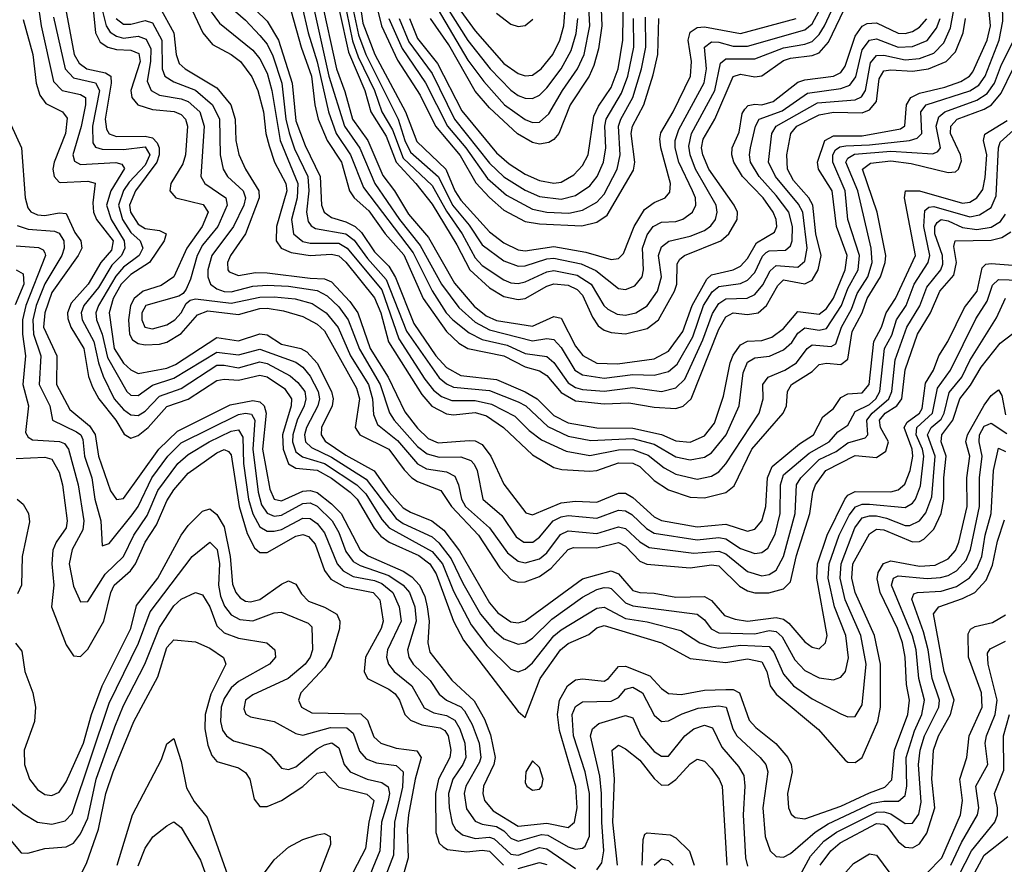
# Model space of a CAD drawing. Header units: inches. Extents: x 501365 to 657855, y 482276 to 547543.
# Tile 347 of 656: x 605900 to 608646, y 501812 to 504167. Entities that reach past the tile are written whole.
import ezdxf

# ---------------------------------------------------------------- set-up
doc = ezdxf.new("R2010")
doc.units = ezdxf.units.IN
doc.header["$MEASUREMENT"] = 0
doc.layers.add('A6500', color=7, linetype='Continuous')

msp = doc.modelspace()

# ---------------------------------------------------------------- linework, layer by layer
at = {"layer": 'A6500', "color": 5}
for points, elevation in [([(606829.5, 504350), (606857.5, 504157.5), (606890.6, 504070), (606976.5, 503910), (607007.5, 503827.5), (607088.8, 503750), (607114, 503690), (607130, 503664.1), (607210, 503575.2), (607250, 503544.6), (607290, 503525.6), (607310, 503523), (607390, 503534.2), (607478.9, 503518.9), (607550, 503498.4), (607570, 503501), (607584.5, 503515.5), (607613.8, 503590), (607642.4, 503637.6), (607670, 503657), (607700.6, 503670), (607713.6, 503686.4), (607715.2, 503710), (607687.9, 503810), (607685.5, 503834.5), (607688.5, 503851.5), (607722.7, 503910), (607771.4, 504010), (607773.9, 504050), (607764.7, 504110), (607770, 504132.4), (607790, 504145), (607810, 504147), (607910, 504128.3), (608065.5, 504170)], 2980), ([(606811.9, 504190), (606828, 504108), (606843.6, 504063.6), (606889.8, 503970), (606910.2, 503910), (606940.2, 503860.2), (606970, 503780.9), (607050, 503704.8), (607090, 503633.5), (607134.5, 503570), (607170, 503503), (607190, 503482.1), (607250, 503441.3), (607270, 503433.2), (607290, 503431.2), (607310, 503436), (607370, 503463.8), (607390, 503467.5), (607454.8, 503454.8), (607493.9, 503430), (607529.7, 503369.7), (607540, 503360), (607566, 503346), (607590, 503343.5), (607618.3, 503350), (607650, 503369.3), (607678.9, 503410), (607690.2, 503450), (607682.1, 503510), (607690, 503533.9), (607710.4, 503549.6), (607770, 503563.7), (607810, 503579.5), (607827.8, 503592.2), (607840.4, 503610), (607845.7, 503630), (607842.7, 503650), (607785.4, 503750), (607770, 503790), (607765.9, 503814.1), (607773.4, 503850), (607838.7, 503970), (607854.5, 504045.5), (607870, 504057.7), (607950, 504058), (608030, 504088.6), (608090, 504098.4), (608110, 504106.6), (608130, 504125.9), (608144.5, 504150), (608215.9, 504304.1)], 2940), ([(606095.2, 504290), (606111, 504130), (606124.6, 504104.6), (606146.2, 504090), (606170, 504083.9), (606210, 504082.1), (606232.3, 504072.3), (606235.9, 504050), (606210, 503970), (606213, 503950), (606229.2, 503930), (606270, 503916.3), (606331, 503911), (606350, 503902.9), (606362.3, 503890), (606367.6, 503870), (606362.5, 503790), (606355, 503765.1), (606321.6, 503710), (606319, 503690), (606335.6, 503670), (606411.9, 503651.9), (606425.9, 503630), (606409.2, 503590), (606366.6, 503530), (606330, 503450), (606294.4, 503425.6), (606244.1, 503410), (606218.9, 503390), (606208.8, 503370), (606203.3, 503330), (606206.1, 503290), (606214.5, 503274.5), (606230, 503264.1), (606250, 503260.6), (606290, 503261.9), (606310, 503267.7), (606350, 503292), (606395.7, 503344.3), (606424.7, 503355.3), (606510, 503345.2), (606570, 503361.7), (606590, 503362.9), (606635.4, 503355.4), (606690, 503339.6), (606730, 503318.5), (606750, 503299.6), (606839.7, 503139.7), (606848.1, 503110), (606835.3, 503030), (606848.7, 503010), (606929.4, 502969.4), (606972, 502912), (606993.8, 502890), (607010, 502879.3), (607074.2, 502854.2), (607104.7, 502810), (607179.3, 502730), (607238.9, 502638.9), (607270, 502606.5), (607290, 502599.2), (607310, 502599.5), (607350, 502614.2), (607382.6, 502637.4), (607430, 502689.8), (607444.4, 502695.6), (607510, 502694.3), (607570, 502709.6), (607590, 502699.6), (607630, 502657), (607648.9, 502648.9), (607770, 502638.3), (607830, 502647.4), (607850, 502644.2), (607908, 502588), (607930, 502575), (607950, 502569.2), (607989.4, 502569.4), (608030, 502580.6), (608050, 502599.8), (608066.7, 502673.3), (608104.2, 502790), (608112.3, 502850), (608119.9, 502870), (608148.8, 502910), (608230, 502952.3), (608290, 502946.7), (608316, 502964), (608322.8, 502990), (608300.8, 503030), (608297.9, 503050), (608314.3, 503070), (608346.7, 503090), (608360, 503110), (608370, 503190.9), (608403.8, 503290), (608440.6, 503350), (608466.5, 503410), (608505.5, 503454.5), (608513.3, 503490), (608505.7, 503534.3), (608509.1, 503550), (608610, 503552.1), (608639.8, 503560.2), (608664.4, 503575.6)], 2620), ([(607518.4, 504290), (607523.3, 504150), (607514.4, 504085.6), (607501.1, 504038.9), (607488.2, 504010), (607435.6, 503930), (607403.5, 503850), (607390, 503833.3), (607375.7, 503824.3), (607350, 503819.5), (607330, 503824.4), (607288.3, 503848.3), (607210, 503921.2), (607170, 503968.1), (607097.2, 504097.2), (607046, 504170)], 3120), ([(607054.7, 504214.7), (607150, 504054.6), (607194.6, 503994.6), (607252.2, 503930), (607310, 503888.4), (607330, 503880.4), (607350, 503881.1), (607375.9, 503904.1), (607414.3, 503970), (607456, 504030), (607474.8, 504070), (607490, 504150), (607482.9, 504290)], 3140), ([(606987, 504170), (607010, 504114.7), (607065.1, 504045.1), (607132.9, 503912.9), (607230, 503795.6), (607264.9, 503764.9), (607310, 503736.6), (607350, 503718.5), (607390, 503710.8), (607410, 503714), (607445.3, 503734.7), (607470, 503760.3), (607485.7, 503790), (607501.8, 503898.2), (607514.4, 503925.6), (607550, 503978.1), (607569.6, 504030.4), (607581.9, 504110), (607583.9, 504250)], 3080), ([(605950, 504220.1), (605959.6, 504150), (605994.3, 503994.3), (606018.7, 503970), (606070, 503958.4), (606083.5, 503950), (606084, 503930), (606071, 503869), (606048.3, 503790), (606052.5, 503772.5), (606070, 503763.6), (606168.5, 503768.5), (606184.5, 503764.5), (606192.1, 503752.1), (606154, 503690), (606142, 503650), (606154.8, 503610), (606191.6, 503550), (606193.5, 503530), (606184.1, 503510), (606157.2, 503482.8), (606119.5, 503420.5), (606079.3, 503370), (606071.7, 503350), (606074.3, 503330), (606106.5, 503270), (606119.5, 503210), (606132.8, 503172.8), (606163.7, 503110), (606190, 503079.8), (606210, 503065.7), (606230, 503063.1), (606250, 503075.4), (606290, 503117.2), (606350, 503139.2), (606450, 503203.6), (606470, 503204.2), (606510, 503196.1), (606570, 503213.3), (606590, 503208.6), (606654.5, 503174.5), (606675.9, 503155.9), (606694.9, 503130), (606698.5, 503110), (606693, 503090), (606673.5, 503050), (606661.4, 503010), (606660.7, 502990), (606670, 502962.3), (606688.4, 502948.4), (606750, 502929.7), (606840.6, 502870), (606865.4, 502845.4), (606910, 502773.6), (606930.1, 502750.1), (607050, 502684.6), (607079, 502650), (607110, 502573.6), (607159.6, 502479.6), (607202.6, 502422.6), (607270, 502356.5), (607290, 502349.2), (607310, 502356.2), (607330, 502374), (607390, 502448.9), (607410, 502466.3), (607510, 502526), (607530, 502528.8), (607590, 502497.8), (607650, 502488.1), (607744.4, 502464.4), (607797, 502430), (607830, 502418.5), (607850, 502414.4), (607910, 502422.7), (607990, 502419.6), (608003.5, 502403.5), (608030, 502342.7), (608058.2, 502310), (608110, 502273.2), (608190, 502231.7), (608210, 502223), (608230, 502224.4), (608250, 502257), (608261.4, 502370), (608246.2, 502450), (608202, 502550), (608188.2, 502610), (608191.1, 502650), (608229.1, 502750), (608250, 502777.9), (608270, 502783.9), (608290, 502783.3), (608317.4, 502777.4), (608370, 502756.8), (608382.9, 502757.1), (608410, 502769.4), (608427.7, 502792.3), (608443.7, 502836.3), (608453.1, 502950), (608431.7, 503010), (608442.6, 503030), (608470, 503053.1), (608478.8, 503070), (608492.5, 503127.5), (608527.8, 503170), (608550, 503217.1), (608624.3, 503335.7), (608650, 503391)], 2540), ([(606022.2, 504230), (606052.3, 504070), (606065.9, 504045.9), (606087.6, 504030), (606139, 504019), (606154.4, 504010), (606155.1, 503990), (606138.1, 503890), (606141.8, 503861.8), (606149.2, 503849.2), (606170, 503841.6), (606250, 503842.1), (606270, 503837.2), (606283.8, 503823.8), (606289, 503810), (606288.8, 503790), (606282.2, 503770), (606223.4, 503690), (606206.5, 503650), (606208.7, 503630), (606230, 503596.8), (606250, 503584.4), (606290, 503579.3), (606308.2, 503570), (606302.7, 503550), (606262.5, 503490), (606210, 503456.6), (606182.9, 503430), (606161, 503390), (606150, 503350), (606163.3, 503250), (606190, 503209.3), (606210, 503190.6), (606230, 503180.4), (606310, 503195.4), (606334.2, 503205.8), (606450, 503280.7), (606510, 503271.6), (606570, 503291.3), (606590, 503288.6), (606630, 503262.8), (606683.9, 503250), (606700.9, 503240.9), (606730, 503209.4), (606769.7, 503130), (606774.7, 503110), (606771.4, 503090), (606741.6, 503030), (606740.8, 503010), (606752.3, 502992.3), (606810, 502953.3), (606888.8, 502908.8), (606930.4, 502850), (606970, 502806.2), (606990, 502793.7), (607049.7, 502769.7), (607083.4, 502743.4), (607126.4, 502686.4), (607210, 502541), (607233.4, 502513.4), (607270, 502488.6), (607290, 502485.8), (607310, 502490.9), (607470, 502607.7), (607550, 502630.5), (607570, 502622.3), (607610, 502576), (607629.6, 502569.6), (607670, 502568.4), (607730, 502556.9), (607810, 502558.9), (607830, 502548), (607865.5, 502505.5), (607895.7, 502495.7), (607930.4, 502490.4), (608010, 502500.5), (608030, 502495.9), (608044.8, 502484.8), (608090, 502432.7), (608110, 502417.6), (608130, 502412.7), (608147.9, 502430), (608152.1, 502450), (608123, 502610), (608125, 502650), (608152.6, 502730), (608201.7, 502830), (608210, 502841.5), (608230, 502851.9), (608330, 502850.6), (608350, 502856.3), (608368.4, 502871.6), (608383.9, 502910), (608390.9, 502950), (608389.4, 502970), (608366.5, 503030), (608375.2, 503044.8), (608409.6, 503070), (608417, 503083), (608426.5, 503153.5), (608448.8, 503190), (608464, 503230), (608489.2, 503270), (608535, 503365), (608570.8, 503410), (608584.9, 503475.1), (608594.7, 503485.3), (608610, 503486.9), (608670, 503482.2)], 2580), ([(606366.3, 504226.3), (606410.4, 504130), (606437.9, 504097.9), (606490, 504070.1), (606516.2, 504050), (606547.5, 504007.5), (606564.6, 503970), (606580.2, 503910), (606586.4, 503850), (606595.4, 503815.4), (606610.6, 503770), (606642.1, 503710), (606645.5, 503690), (606616.6, 503590), (606615.3, 503550), (606629, 503530), (606657.5, 503517.5), (606710, 503509.1), (606770, 503513.5), (606790, 503508.2), (606810, 503490.9), (606890, 503391.7), (606907.7, 503350), (606928.9, 503268.9), (607021.8, 503121.8), (607049.5, 503089.5), (607090, 503067.7), (607110, 503065.1), (607170, 503071.6), (607202.3, 503062.3), (607249.6, 503029.6), (607330, 502953.6), (607390, 502918.5), (607412.5, 502912.5), (607490, 502908.5), (607510, 502910.3), (607570, 502931.4), (607610, 502931), (607630, 502921.4), (607670, 502882.4), (607710, 502856.1), (607770, 502835.5), (607810, 502834.1), (607870, 502848.9), (607892.5, 502867.5), (607942.2, 502970), (608029.6, 503070), (608038.3, 503090), (608041.6, 503130), (608053.1, 503150), (608110, 503186.2), (608130, 503205.4), (608150, 503209.6), (608190, 503206), (608210, 503220.8), (608222.2, 503297.8), (608250, 503349.3), (608264, 503390), (608300.8, 503450), (608314.2, 503490), (608315.9, 503510), (608291.2, 503630), (608251.1, 503750), (608273.1, 503766.9), (608330, 503773.2), (608386.1, 503766.1), (608490, 503741), (608510, 503743), (608518.5, 503750), (608526.7, 503773.3), (608524.4, 503790), (608496.2, 503850), (608497.1, 503870), (608515.2, 503890), (608590, 503917.4), (608610.7, 503929.3), (608637.7, 503962.3), (608670, 504029.2)], 2720), ([(606474.1, 504214.1), (606530, 504165.3), (606570, 504123.2), (606590, 504098.9), (606605.8, 504065.8), (606631.2, 503990), (606642.1, 503890), (606651.4, 503851.4), (606666.9, 503806.9), (606703.5, 503730), (606706.9, 503690), (606700, 503630), (606704.6, 503604.6), (606712.7, 503592.7), (606725.2, 503585.2), (606810, 503570.2), (606832.6, 503552.6), (606870, 503500.9), (606922.6, 503442.6), (606978.6, 503298.6), (607070, 503168.1), (607090, 503151.8), (607110, 503142.7), (607210, 503133.3), (607290, 503101.2), (607311.6, 503090), (607372.9, 503032.9), (607430, 503006.2), (607493.4, 502993.4), (607610, 502999.7), (607670, 502983.4), (607730, 502947.8), (607770, 502939.9), (607810, 502947.7), (607830, 502959.6), (607870.2, 503010), (607906.7, 503090), (607917.7, 503182.3), (607930, 503212), (607950, 503224.4), (607991, 503229), (608030, 503246.1), (608053.3, 503266.7), (608070, 503292.9), (608090, 503307.8), (608130, 503301.6), (608150, 503305.8), (608192.6, 503370), (608210, 503417.1), (608238.6, 503470), (608242.2, 503510), (608210, 503610), (608202.6, 503690), (608167.7, 503770), (608168.2, 503790), (608175.6, 503804.4), (608187.2, 503812.8), (608204.3, 503815.7), (608270, 503818.1), (608381.7, 503830), (608403.6, 503836.4), (608416.3, 503850), (608413.6, 503910), (608427.9, 503930), (608550, 503968.5), (608575.2, 503984.8), (608592.5, 504010), (608631.9, 504110), (608642.5, 504162.5), (608640.9, 504210)], 2760), ([(606522.2, 504230), (606590, 504162.7), (606621.5, 504110), (606660.3, 503990), (606670, 503885), (606696.2, 503816.2), (606737.7, 503730), (606741.6, 503650), (606748.9, 503630), (606770, 503615.3), (606810, 503603.4), (606836.1, 503590), (606853.3, 503573.3), (606890, 503520.2), (606930, 503479.4), (606948, 503448), (606999.6, 503319.6), (607060.7, 503230), (607090, 503196.9), (607130, 503174.8), (607230, 503163.7), (607310, 503129.9), (607342.9, 503110), (607390, 503063.6), (607430, 503043.1), (607510, 503028.8), (607610, 503027.7), (607690.3, 503010.3), (607730, 502993), (607770, 502989.1), (607810, 503006.7), (607837.6, 503042.4), (607862.7, 503117.3), (607882, 503210), (607890, 503231.3), (607910, 503260.9), (607929.6, 503270.4), (607970, 503272.2), (607997.9, 503282.1), (608030, 503306.4), (608070, 503353.2), (608130, 503346.1), (608150, 503361.9), (608170, 503390.9), (608202, 503470), (608207.5, 503510), (608178.4, 503590), (608165.7, 503690), (608128.4, 503750), (608125.1, 503770), (608145.6, 503830), (608170, 503843.4), (608250, 503843.2), (608357, 503863), (608368.8, 503871.1), (608373.4, 503930), (608385.3, 503950), (608410, 503961.8), (608480.8, 503979.2), (608524.9, 503995.1), (608549.3, 504010), (608558.3, 504021.7), (608598.2, 504110), (608607.7, 504150), (608604, 504190)], 2780), ([(606739.9, 504230), (606783.4, 504030), (606807.2, 503967.2), (606828.1, 503890), (606871, 503830), (606912.8, 503732.8), (606945.4, 503690), (606984.9, 503624.9), (607040, 503560), (607112.5, 503432.5), (607167.9, 503367.9), (607201.5, 503341.5), (607230, 503328), (607330, 503312.1), (607390, 503339.5), (607410, 503334.4), (607450, 503256.9), (607470.4, 503230.4), (607510, 503209.8), (607567.6, 503207.6), (607670, 503221.4), (607710, 503242.5), (607750, 503297.3), (607775.6, 503370), (607816.1, 503443.9), (607830, 503455.2), (607890, 503470), (607910, 503479.8), (607930, 503501.3), (607955.1, 503544.9), (608005.1, 503574.9), (608011.4, 503590), (608010.2, 503610), (608001.9, 503630), (607973.9, 503670), (607916.3, 503730), (607891.8, 503770), (607886, 503790), (607887.2, 503810), (607906.5, 503853.5), (607915, 503905), (607922.1, 503917.9), (607932.3, 503927.7), (607950, 503931.7), (607970, 503929.7), (608001.4, 503938.5), (608070, 503993.1), (608090, 503999.5), (608170, 504009.3), (608190, 504019.6), (608202.4, 504037.6), (608230, 504120.6), (608250, 504148.9), (608263.6, 504156.4), (608290, 504158), (608350, 504129.8), (608370, 504128.8), (608390, 504134), (608410, 504145.7), (608430, 504169.1)], 2880), ([(606792.2, 504190), (606816.8, 504076.8), (606863, 503970), (606879.8, 503910), (606922, 503842), (606949.9, 503769.9), (607005.1, 503710), (607050, 503652.7), (607119.3, 503539.3), (607155.6, 503470), (607210, 503419.8), (607250, 503395.3), (607290, 503387.3), (607310, 503390), (607370, 503424), (607389.7, 503430.3), (607430, 503427.2), (607454.7, 503414.7), (607470, 503399.3), (607497.4, 503337.4), (607513.4, 503313.4), (607530, 503301.6), (607550, 503294.9), (607590, 503291.5), (607650, 503306.3), (607681.9, 503330), (607726.7, 503410), (607733.1, 503430), (607734.1, 503485.9), (607740.9, 503499.1), (607753.9, 503510), (607856, 503550), (607877.8, 503570), (607901.4, 503610), (607902, 503630), (607893.2, 503650), (607822.3, 503750), (607805.1, 503790), (607802, 503810), (607806.3, 503833.7), (607838.6, 503890), (607890, 504008.2), (607910, 504015), (607950, 504008.1), (607970, 504010.4), (608030, 504053.3), (608050, 504060), (608110, 504066.8), (608130, 504074.9), (608155.5, 504104.4), (608210, 504216.9)], 2920), ([(606889.5, 504230), (606908.7, 504150), (606954, 504054), (607017, 503957), (607059.6, 503870), (607128.1, 503788.1), (607171.9, 503711.9), (607210, 503670.8), (607250, 503636.4), (607310, 503604.8), (607350, 503597.5), (607468, 503592), (607510, 503602.1), (607538.4, 503621.6), (607612.1, 503747.9), (607615.9, 503770), (607605.5, 503850), (607608.8, 503870), (607641, 503930), (607667.2, 504012.8), (607679.6, 504070), (607683, 504170)], 3020), ([(606131, 504191), (606141.2, 504150), (606152.6, 504132.6), (606170, 504121), (606190, 504115.6), (606230, 504121), (606253, 504113), (606266, 504086), (606265.3, 504050), (606255.5, 503995.5), (606267.1, 503970), (606290, 503956.5), (606350, 503946.8), (606370, 503938.7), (606402.1, 503910), (606414.7, 503870), (606405.5, 503730), (606416.4, 503710), (606475.4, 503670), (606478.9, 503650), (606452.2, 503590), (606410, 503537.9), (606394.7, 503510), (606376.6, 503443.4), (606364.5, 503415.5), (606356.2, 503403.7), (606343.7, 503396.3), (606251.8, 503370), (606241, 503350), (606240.5, 503330), (606248.9, 503310), (606270, 503305.5), (606310, 503315.8), (606333.1, 503330), (606350.7, 503350), (606364.2, 503375.8), (606375.1, 503384.9), (606390.8, 503389.2), (606490, 503376.2), (606570, 503393.8), (606610, 503394.7), (606668.4, 503388.4), (606715.4, 503375.4), (606754.8, 503350), (606788.5, 503308.5), (606822.3, 503230), (606873.1, 503150), (606884, 503110), (606886.5, 503066.5), (606898, 503038), (606953.8, 502993.8), (607010, 502928.3), (607034.4, 502914.4), (607090, 502906.2), (607113.9, 502893.9), (607124.1, 502870), (607132.2, 502830), (607143.3, 502810), (607210.5, 502750.5), (607261, 502681), (607290, 502657.2), (607310, 502652.7), (607350, 502663.5), (607370, 502680.4), (607408.5, 502731.5), (607430, 502741.6), (607510, 502734.8), (607570, 502752.8), (607590, 502748), (607630, 502711.1), (607655.4, 502695.4), (607780, 502680), (607850, 502685.2), (607870, 502677.6), (607930, 502628.2), (607970, 502616.8), (607990, 502620.2), (608010, 502632.2), (608030, 502670), (608062.5, 502790), (608066.8, 502870), (608078.8, 502890), (608130, 502940.6), (608176.9, 502963.1), (608210, 502987.4), (608258.6, 503001.4), (608266, 503010), (608262.9, 503050), (608277.8, 503070), (608324.1, 503110), (608332.2, 503130), (608341.5, 503218.5), (608374, 503310), (608411, 503369), (608430, 503421.2), (608469.2, 503470), (608474.7, 503485.3), (608474.3, 503510), (608452.6, 503570), (608452.2, 503590), (608458.9, 503601.1), (608470, 503610.2), (608490, 503606), (608530, 503587.8), (608570, 503582), (608610, 503589), (608635.4, 503604.6), (608650, 503625.1)], 2640), ([(606290, 504203), (606329.8, 504130), (606336.3, 504070), (606345.1, 504045.1), (606361.8, 504030), (606450, 503976.6), (606488.8, 503930), (606501.2, 503890), (606502.7, 503830), (606511, 503791), (606529.5, 503750), (606567, 503690), (606568.3, 503670), (606529.9, 503570.1), (606488.3, 503510), (606479.6, 503490), (606480.1, 503470), (606484.2, 503464.2), (606510, 503453.6), (606558.1, 503461.9), (606590, 503461.6), (606710, 503446), (606750, 503444.8), (606770, 503435.7), (606821.2, 503381.2), (606843, 503350), (606877.9, 503250), (606927.5, 503170), (606974.1, 503074.1), (607010, 503028), (607039.5, 502999.5), (607067.6, 502987.6), (607153.6, 502993.6), (607170, 502992.5), (607190, 502982.8), (607214.4, 502950), (607250, 502872.2), (607311.7, 502791.7), (607330, 502786.2), (607410, 502820.4), (607450, 502824.5), (607510, 502821.8), (607570, 502846.9), (607590, 502846.7), (607610, 502835), (607670, 502781), (607690, 502771.1), (607790, 502753), (607870, 502760.3), (607930, 502741.3), (607950, 502746.7), (607970, 502770.1), (607980.8, 502810), (607985.3, 502890), (607998.8, 502921.2), (608075.2, 502984.8), (608113.6, 503010), (608139.8, 503060.2), (608170, 503082.7), (608190, 503113.2), (608210, 503123.8), (608250, 503126.7), (608269.7, 503150), (608282.5, 503270), (608303.3, 503310), (608317.1, 503350), (608342.4, 503390), (608398.4, 503510), (608367.5, 503670), (608370.5, 503689.5), (608410, 503690), (608530, 503655), (608550, 503658.6), (608569.8, 503670.2), (608586.2, 503693.8), (608592.9, 503727.1), (608597.6, 503790), (608588.1, 503830), (608592.2, 503847.8), (608654.3, 503885.7)], 2680), ([(606418.3, 504210), (606457.3, 504157.3), (606550, 504082.1), (606570, 504057.5), (606590, 504018), (606603.6, 503970), (606626.1, 503830), (606675.8, 503710), (606673.9, 503670), (606658.2, 503610), (606664.1, 503570), (606690, 503548.8), (606710, 503544.4), (606790, 503543.5), (606813.3, 503530), (606910, 503413.4), (606957.5, 503277.5), (607030, 503164.7), (607054.4, 503134.4), (607076.9, 503116.9), (607105.5, 503105.5), (607170, 503105.7), (607215.5, 503095.5), (607281.4, 503061.4), (607321.3, 503021.3), (607355.4, 502995.4), (607424.2, 502964.2), (607490, 502952.4), (607570, 502968.2), (607610, 502968.4), (607653, 502953), (607697.8, 502917.8), (607730, 502899.7), (607790, 502886.2), (607830, 502894.3), (607850, 502906.3), (607870, 502928.7), (607962.1, 503070), (607973.9, 503110), (607972.3, 503150), (607987.4, 503170), (608033.9, 503190), (608066.7, 503210), (608096.4, 503250), (608110, 503260.9), (608163.8, 503256.2), (608176.3, 503263.7), (608192, 503310), (608220.2, 503359.8), (608236.2, 503403.8), (608265.4, 503450), (608277.4, 503490), (608274.5, 503530), (608238.1, 503690), (608204.5, 503770), (608210, 503781.2), (608228.3, 503791.7), (608330, 503800.3), (608446.7, 503793.3), (608460.4, 503799.6), (608467.9, 503810), (608456.3, 503870), (608463.8, 503896.2), (608480.7, 503910), (608570, 503942.8), (608598.7, 503961.3), (608619, 503990), (608638.3, 504041.7), (608670, 504104)], 2740), ([(606656.8, 504190), (606684.9, 504090), (606714.1, 504010), (606722.9, 503930), (606732.8, 503890), (606758, 503830), (606797.5, 503770), (606819.6, 503690), (606832.6, 503670), (606874.2, 503634.2), (606919.6, 503570), (606971.8, 503511.8), (607025.3, 503390), (607090, 503297.2), (607125.2, 503265.2), (607150, 503250), (607250, 503229.5), (607310, 503198.8), (607350, 503188.4), (607370, 503175.1), (607410, 503127.8), (607450, 503104.8), (607530, 503096.1), (607598.8, 503098.8), (607670, 503086.3), (607730, 503082.8), (607750.9, 503089.1), (607772.8, 503110), (607850, 503304.1), (607870, 503338.7), (607890, 503350), (607930, 503345.1), (607960.1, 503350), (607983.4, 503370), (608014.5, 503425.5), (608030, 503441.3), (608090, 503431), (608110, 503441.2), (608127.1, 503470), (608135.7, 503510), (608121, 503570), (608112.2, 503650), (608101.2, 503670), (608058.3, 503718.3), (608041.4, 503750), (608039.3, 503790), (608050.7, 503850), (608067.9, 503870), (608130, 503902.1), (608170, 503909.1), (608250, 503907.6), (608270, 503915.4), (608290, 503939.2), (608297.5, 504002.5), (608310, 504024.1), (608330, 504027.5), (608390, 504023.3), (608434.7, 504030), (608484.3, 504050), (608510, 504077.8), (608531.3, 504130), (608537.8, 504170)], 2820), ([(606686.9, 504206.9), (606704.3, 504130), (606729.4, 504049.4), (606760.9, 503910), (606783, 503850), (606822.7, 503790), (606859.2, 503699.2), (606997.1, 503517.1), (607050, 503410.7), (607089.9, 503349.9), (607108, 503330), (607153.5, 503293.5), (607190, 503275), (607260, 503260), (607310, 503236.6), (607370, 503228.2), (607390, 503211.4), (607430, 503154.2), (607450, 503141.4), (607470, 503135.8), (607530, 503131.3), (607610, 503141.2), (607690, 503130), (607730, 503140.4), (607754.9, 503165.1), (607805.7, 503274.3), (607832.2, 503347.8), (607850, 503375.4), (607870, 503388.5), (607929.5, 503390.5), (607950, 503400.5), (607972.6, 503427.4), (607993.5, 503466.5), (608010, 503481.7), (608070, 503477.2), (608090, 503493.6), (608096.1, 503530), (608084.1, 503630), (608072.5, 503652.5), (608007.9, 503730), (607988.9, 503770), (607997.6, 503850), (608010.3, 503869.7), (608124.9, 503935.1), (608230, 503943.1), (608248.2, 503951.8), (608259.4, 503970), (608273.3, 504046.7), (608290, 504067.4), (608310, 504067.9), (608370, 504054.9), (608410, 504059), (608450, 504073.7), (608477.7, 504102.3), (608495.9, 504144.1), (608505, 504190)], 2840), ([(606717.7, 504210), (606762.5, 504010), (606806.2, 503870), (606848.6, 503808.6), (606890.7, 503710.7), (606958.9, 503610), (607017.3, 503537.3), (607076.5, 503430), (607124.4, 503364.4), (607170, 503324.1), (607210, 503302.1), (607330, 503271.6), (607370, 503278.3), (607390, 503275.5), (607410, 503253), (607448.7, 503190), (607470, 503176.7), (607530, 503167.6), (607610, 503178), (607670, 503176), (607710, 503186.5), (607733.4, 503206.6), (607777.2, 503282.8), (607807.2, 503370), (607831.7, 503408.3), (607850, 503422.7), (607910, 503431.6), (607930, 503441.2), (607950, 503461.8), (607971.9, 503508.1), (607982.4, 503517.6), (607990, 503522.1), (608035.5, 503524.5), (608050, 503536.3), (608054.4, 503550), (608055.2, 503590), (608045.3, 503630), (608010, 503677.2), (607962.1, 503730), (607938.6, 503770), (607935.3, 503790), (607938.4, 503810), (607952.4, 503870), (607962.4, 503890), (608027.1, 503912.9), (608097.6, 503962.4), (608190, 503975.4), (608215.8, 503984.3), (608231.9, 504008.1), (608250, 504083), (608270, 504109.5), (608290, 504113.5), (608350, 504090.4), (608390, 504091.8), (608430.8, 504109.2), (608456.8, 504143.2), (608467.5, 504170)], 2860), ([(606830.9, 504190), (606844.6, 504124.6), (606865, 504070), (606955.8, 503890), (606974.3, 503830), (606990, 503797.4), (607068.5, 503728.5), (607107.1, 503650), (607153.7, 503593.7), (607190, 503539.3), (607250, 503494.4), (607290, 503479.6), (607310, 503480.9), (607370, 503499.9), (607390, 503501.9), (607466.5, 503486.5), (607507.3, 503467.3), (607570, 503417.2), (607590, 503414.3), (607615.3, 503424.7), (607636.6, 503450), (607639.9, 503470), (607637.1, 503530), (607650, 503566.9), (607666.5, 503590), (607690, 503602.1), (607730, 503604.6), (607750, 503610.8), (607776.7, 503630), (607785.8, 503650), (607784.5, 503670), (607777, 503690), (607738.9, 503770), (607728.4, 503810), (607727.9, 503830), (607738.8, 503861.2), (607809.2, 503990.8), (607815.7, 504030), (607810, 504090.1), (607830, 504105.5), (607850, 504104.5), (607890, 504092.9), (607930, 504093.5), (608090, 504138.3), (608110, 504155.5), (608129.2, 504190)], 2960), ([(607090, 504202.8), (607150, 504109), (607212.2, 504030), (607270, 503970.1), (607290, 503955.5), (607310, 503947.9), (607330, 503947.7), (607350, 503956.7), (607370, 503976.9), (607410.4, 504030), (607438.6, 504081.4), (607451.9, 504128.1), (607456.3, 504170)], 3160), ([(607130, 504190.3), (607170, 504135.5), (607250, 504045.2), (607290, 504016.7), (607310, 504010.1), (607330, 504012.7), (607354.6, 504030), (607386.6, 504070), (607406.9, 504110), (607418.1, 504150), (607422.8, 504210)], 3180), ([(607230, 504185.1), (607270, 504154.6), (607290, 504148), (607310, 504150.5), (607331.3, 504168.7)], 3220), ([(605910, 504167.6), (605936.3, 504070), (605946.3, 503990), (605956.2, 503956.2), (605972.9, 503932.9), (606019.3, 503910), (606032.7, 503892.7), (606028.1, 503850), (605996.2, 503770), (605992.4, 503750), (605995.7, 503730), (606010, 503713.9), (606012.9, 503712.9), (606090, 503717.2), (606110.9, 503710.9), (606103.8, 503656.2), (606105.4, 503630), (606113.9, 503610), (606160.6, 503550), (606155.9, 503524.1), (606125.9, 503490), (606091.2, 503430), (606043.5, 503376.5), (606033.5, 503350), (606034.1, 503334.1), (606042.7, 503310), (606079, 503250), (606091.9, 503171.9), (606102.9, 503142.9), (606120.8, 503110), (606167.9, 503050), (606191.3, 503011.3), (606210, 502999.9), (606230, 503007.8), (606258, 503030), (606310, 503088.4), (606370, 503109), (606450, 503161.4), (606470, 503165.2), (606510, 503162.1), (606570, 503176.2), (606590, 503171.4), (606638.3, 503138.3), (606657.9, 503110), (606657.3, 503090), (606632.9, 503010), (606634.5, 502970), (606650, 502928.3), (606670, 502916.8), (606730, 502910.8), (606770, 502888.4), (606821.9, 502850), (606841.5, 502830), (606889.1, 502749.1), (606906.9, 502726.9), (606930.7, 502710.7), (607013.5, 502673.5), (607043.6, 502650), (607061.9, 502621.9), (607110.2, 502490.2), (607137.5, 502437.5), (607290, 502237.8), (607310, 502221.3), (607351.4, 502330), (607408.1, 502410), (607430, 502428.2), (607487.1, 502452.9), (607510, 502471.3), (607530, 502478), (607689.9, 502429.9), (607770, 502385.9), (607870, 502375), (607930, 502384.9), (607970, 502377), (607984.3, 502350), (607992.9, 502310), (608010, 502286.7), (608128.1, 502188.1), (608202.6, 502102.6), (608210, 502096.6), (608230, 502095.7), (608250, 502110.1), (608293.5, 502210), (608301, 502250), (608301.3, 502370), (608284.3, 502450), (608230.3, 502570), (608220.9, 502610), (608223.8, 502650), (608270, 502733.9), (608290, 502747), (608310, 502745), (608390, 502710.9), (608410, 502712.3), (608421.7, 502718.3), (608450, 502746.3), (608470, 502790), (608477.7, 502830), (608477.7, 502890), (608484.1, 502950), (608470.4, 502990), (608472.1, 503010), (608503.1, 503050), (608522, 503110), (608552.1, 503147.9), (608581.6, 503198.4), (608634.7, 503265.3), (608690, 503306.6)], 2520), ([(605994.4, 504174.4), (606027.1, 504030), (606050, 504004.9), (606111.4, 503991.4), (606122.6, 503970), (606103, 503870), (606103.6, 503823.6), (606111.9, 503811.9), (606130, 503806.2), (606190, 503805.5), (606250, 503812.2), (606262.6, 503790), (606250, 503761), (606205.6, 503714.4), (606189.3, 503690.7), (606176, 503650), (606187.1, 503610), (606210, 503573.8), (606235.7, 503550), (606243.8, 503530), (606233.5, 503510), (606190, 503476.9), (606168, 503452), (606119.7, 503370), (606112.6, 503350), (606114.1, 503330), (606130.1, 503290.1), (606145.2, 503225.2), (606198.8, 503130), (606210, 503119.9), (606230, 503119.2), (606270, 503148.2), (606330, 503167.4), (606450, 503240.4), (606510, 503232.9), (606570, 503248.8), (606670, 503212.6), (606690, 503198.5), (606710, 503173.4), (606732.4, 503130), (606736.1, 503110), (606731.2, 503090), (606700.1, 503030), (606694.7, 503010), (606697, 502990), (606713.8, 502973.8), (606770, 502947), (606866.3, 502886.3), (606950, 502776.5), (606970, 502762.1), (607050, 502724.8), (607068.8, 502708.8), (607103.6, 502663.6), (607135.8, 502595.8), (607185.7, 502510), (607223.7, 502463.7), (607250, 502440.7), (607290, 502425.5), (607310, 502429.4), (607330, 502442.9), (607384.2, 502495.8), (607470, 502556.8), (607510, 502577.9), (607530, 502584.1), (607542.8, 502582.8), (607550, 502581.5), (607590, 502541.3), (607610, 502532.7), (607790, 502509.4), (607810, 502494), (607828.7, 502468.7), (607850, 502457.6), (607950, 502455.2), (607990, 502463.7), (608010, 502460.9), (608026.3, 502446.3), (608062.4, 502382.4), (608090, 502352.9), (608130, 502332.1), (608170, 502326.5), (608190, 502333.8), (608203.7, 502350), (608212, 502388), (608204.2, 502450), (608172.5, 502530), (608155.1, 502610), (608157.7, 502650), (608185.6, 502730), (608214, 502786), (608231.5, 502808.5), (608250, 502815.8), (608270, 502816), (608370, 502806.8), (608390, 502819.4), (608398.2, 502830), (608412.7, 502867.3), (608422.2, 502950), (608418.5, 502970), (608400.1, 503010), (608402.5, 503030), (608445.8, 503070), (608460.2, 503139.8), (608496.2, 503190), (608566.7, 503333.3), (608598.1, 503381.9), (608613.2, 503426.8), (608630, 503442.9), (608690, 503440.4)], 2560), ([(606169.5, 504170), (606190, 504154.9), (606210, 504154.5), (606250, 504164.7), (606270, 504157.9), (606296, 504110), (606297.4, 504030), (606304.5, 504010), (606330, 503993.7), (606390, 503970.5), (606438.1, 503930), (606457.3, 503890), (606458.9, 503790), (606467.8, 503750), (606479.4, 503730), (606523.2, 503690), (606529.8, 503670), (606525.3, 503650), (606496, 503590), (606436.1, 503510), (606425.1, 503470), (606424.9, 503450), (606432.2, 503430), (606450, 503416.8), (606470, 503409.5), (606490, 503408.5), (606550, 503423.6), (606590, 503427.1), (606650, 503423.9), (606730, 503411.6), (606757.5, 503397.5), (606790, 503366.2), (606816.1, 503330), (606848.2, 503248.2), (606905.5, 503150), (606931.3, 503071.3), (606944.7, 503050), (607010, 502977.5), (607036.5, 502956.5), (607070, 502947), (607130, 502948.5), (607158.1, 502938.1), (607168, 502928.1), (607175.7, 502910), (607192.1, 502830), (607244.8, 502784.8), (607285.2, 502725.2), (607306.3, 502710), (607331.4, 502710), (607350, 502724.2), (607388, 502770), (607410, 502781), (607430, 502784.3), (607510, 502777.6), (607570, 502799.4), (607590, 502797.5), (607607, 502787), (607648.1, 502748.1), (607670, 502735.7), (607790, 502716.4), (607850, 502723.2), (607870, 502719.7), (607910, 502692.7), (607950, 502678.5), (607970, 502681.3), (607986.6, 502693.4), (608007.4, 502732.6), (608021.2, 502790), (608021.8, 502870), (608030, 502898), (608101.7, 502958.3), (608157.3, 502990), (608182.2, 503017.8), (608210, 503036.9), (608230, 503074.2), (608270, 503094.5), (608287.9, 503110), (608298.9, 503130), (608311.9, 503250), (608332.1, 503287.9), (608345.4, 503330), (608372.6, 503370), (608394.9, 503430), (608434.3, 503490), (608438.2, 503510), (608421.6, 503590), (608425, 503635), (608435.5, 503644.5), (608450, 503646.6), (608550, 503617.4), (608577.4, 503622.6), (608610, 503643.4), (608624, 503676), (608630.2, 503810), (608634.8, 503825.2), (608710, 503893.7)], 2660), ([(606930, 504170), (606966.6, 504086.6), (607031.4, 503991.4), (607093.4, 503870), (607144.1, 503810), (607204.5, 503724.5), (607257.5, 503677.5), (607330, 503638.5), (607370, 503630.2), (607432.1, 503627.9), (607470, 503636.4), (607510, 503658.1), (607530, 503681), (607566.3, 503750), (607574.6, 503790), (607570.3, 503870), (607576.8, 503890), (607609.8, 503950.2), (607633.9, 504030), (607646.2, 504090), (607645.9, 504174.1)], 3040), ([(606958.8, 504170), (606985.2, 504105.2), (607050, 504016.6), (607113.1, 503890), (607210, 503766.8), (607250, 503728.7), (607310, 503691.4), (607350, 503674.1), (607410, 503666.6), (607450, 503676.9), (607490, 503704.1), (607510.7, 503730), (607528.3, 503770), (607534.8, 503810), (607532.2, 503870), (607536.1, 503890), (607578.3, 503961.7), (607596.1, 504010), (607613.4, 504090), (607611.9, 504170)], 3060), ([(605874.9, 503874.9), (605904.6, 503810), (605915.6, 503670), (605922.9, 503642.9), (605931.3, 503631.3), (605950, 503622.5), (605970, 503621.2), (606010, 503628.4), (606030, 503626.2), (606053.7, 503573.7), (606070.3, 503550), (606073, 503530), (606062.9, 503510), (605990, 503406.7), (605969.7, 503350), (605966.6, 503310), (606003.4, 503230), (606002.8, 503150), (606040.1, 503080.1), (606094.3, 503034.3), (606110.7, 503010.7), (606120.1, 502950), (606153.2, 502853.2), (606170, 502829.6), (606190, 502832), (606288.5, 502970), (606340, 503020), (606487, 503093), (606550, 503104.9), (606570, 503101.5), (606582.3, 503090), (606587.6, 503070), (606577, 502970), (606598.1, 502858.1), (606609.9, 502829.9), (606630, 502825.7), (606690, 502852.3), (606710, 502854.4), (606730, 502848.8), (606770, 502817.6), (606796.5, 502790), (606850, 502688.5), (606871.8, 502671.8), (606970, 502629.7), (606993.9, 502613.9), (607015, 502590), (607030, 502558.7), (607036.7, 502530), (607041.9, 502490), (607038.7, 502430), (607043.9, 502403.9), (607105.7, 502325.7), (607167.5, 502267.5), (607196.7, 502216.7), (607213.3, 502173.3), (607226, 502110), (607222.8, 502090), (607193.4, 502030), (607191.7, 502010), (607196.3, 501990), (607220.9, 501960.9), (607290, 501918.7), (607370, 501927.1), (607430, 501915.2), (607447.5, 501930), (607455, 501970), (607451.2, 502028.8), (607405.2, 502185.2), (607399.9, 502230), (607405.6, 502270), (607428.1, 502310), (607450, 502326.1), (607470, 502329.2), (607530, 502322.7), (607541.9, 502330), (607570, 502363.5), (607590, 502364.3), (607657.2, 502337.2), (607690, 502302.2), (607710, 502288.7), (607745.4, 502285.4), (607810, 502297.5), (607870, 502299.9), (607890, 502299.8), (607908, 502290), (607934.2, 502214.2), (607953.3, 502193.3), (608009, 502149), (608042.9, 502110), (608052.1, 502090), (608054.8, 502070), (608041.9, 502010), (608043.9, 501970), (608051.7, 501951.7), (608062.5, 501942.5), (608090, 501939.2), (608190, 501974.2), (608270, 502011.9), (608313, 502027), (608332.5, 502047.5), (608340.4, 502130), (608377.3, 502230), (608382.2, 502270), (608373.6, 502313.6), (608369.3, 502390), (608362.4, 502430), (608348.5, 502470), (608300.1, 502570), (608291.7, 502608.3), (608294.2, 502625.8), (608309.3, 502650.7), (608330, 502658), (608410, 502643.5), (608453.7, 502646.3), (608490, 502663.8), (608510, 502687.1), (608519.4, 502710), (608543.1, 502810), (608541.8, 502890), (608550, 502950), (608539.4, 502990), (608543.4, 503010), (608590, 503092.6), (608610, 503119.6), (608630, 503135), (608639.1, 503119.1), (608650, 503065.3)], 2480), ([(605892.9, 503592.9), (605923.2, 503583.2), (605997.4, 503577.4), (606010, 503571.5), (606022.9, 503550), (606023.9, 503530), (606017.9, 503510), (605969.7, 503430.3), (605946.3, 503370), (605936.2, 503330), (605938.1, 503290), (605959.1, 503230), (605954.1, 503150), (605983.7, 503090), (605991.5, 503050), (606058.3, 503018.3), (606070.3, 503010), (606076.5, 502996.5), (606080.8, 502950), (606100.8, 502890), (606110, 502830), (606126.7, 502770), (606130, 502700.4), (606150, 502706.6), (606213.7, 502786.3), (606230, 502810.1), (606268.4, 502890), (606313.2, 502950), (606350, 502987.5), (606510, 503066.2), (606530, 503070.4), (606546.8, 503066.8), (606555.6, 503050), (606550, 502970), (606565.3, 502850), (606574.8, 502814.8), (606590, 502790.9), (606610, 502782.8), (606630, 502785.6), (606690, 502818.4), (606710, 502819.7), (606730, 502811), (606771.3, 502770), (606790, 502737.2), (606810, 502684.4), (606830, 502656.5), (606850, 502644.8), (606930, 502617.3), (606970, 502590), (606987, 502570), (607002.2, 502530), (607005.9, 502490), (606982.1, 502410), (606985.4, 502390), (606997.5, 502370), (607044.7, 502324.7), (607070, 502286.9), (607090.2, 502270.2), (607130, 502251), (607140.2, 502240.2), (607162.3, 502202.3), (607181.5, 502150), (607186.3, 502110), (607182.8, 502097.2), (607143.9, 502030), (607139.9, 502010), (607146.4, 501966.4), (607170, 501932.7), (607190, 501924), (607230, 501917.5), (607250, 501905.8), (607270, 501885.2), (607290, 501876.5), (607355.2, 501895.2), (607373, 501893), (607430, 501860.9), (607450, 501854.6), (607470, 501856.9), (607477.1, 501862.9), (607489.5, 501890.5), (607488.9, 502010), (607477.2, 502070), (607444.8, 502170), (607440.5, 502230), (607450, 502252), (607470, 502265.6), (607550, 502266.9), (607570, 502277.6), (607590, 502300.8), (607610, 502306.1), (607637.4, 502290), (607670, 502228.3), (607690, 502210.6), (607710, 502211.8), (607748, 502232), (607792.2, 502247.8), (607850, 502254.4), (607870.6, 502250.6), (607889, 502190), (607900.6, 502170), (607965.4, 502110), (607980.9, 502090), (607986.4, 502070), (607972.7, 501970), (607979.5, 501890), (607993.1, 501850), (608010, 501834.3), (608030, 501832.4), (608050, 501842.5), (608118.3, 501901.7), (608154.9, 501925.1), (608277.8, 501982.2), (608310, 501988.3), (608351.6, 501988.4), (608370, 502004.2), (608374.5, 502030), (608372.3, 502110), (608395.4, 502184.6), (608416.6, 502230), (608423.4, 502270), (608407.4, 502330), (608400.1, 502410), (608390.4, 502449.6), (608331.2, 502590), (608337.5, 502610), (608350, 502616.9), (608431.1, 502608.9), (608468.6, 502611.4), (608490, 502617.5), (608512.7, 502630), (608539.6, 502660.4), (608552.1, 502690), (608577.2, 502810), (608577.1, 502890), (608584.1, 502950), (608576.2, 502990), (608577.3, 503010), (608590, 503033.3), (608601.2, 503038.8), (608610, 503042.2), (608653.6, 503013.6)], 2460), ([(605890, 503536.4), (605952, 503532), (605965.8, 503525.8), (605970, 503517.3), (605971.6, 503510), (605917.1, 503370), (605907.6, 503330), (605907.5, 503290), (605916.6, 503230), (605908.3, 503150), (605924.7, 503090), (605916.3, 503016.3), (605923.3, 503003.3), (605935.9, 502995.9), (606011.3, 502991.3), (606025.3, 502985.3), (606036.5, 502970), (606062.7, 502870), (606078.6, 502770), (606075.7, 502744.3), (606045.9, 502690), (606037.7, 502650), (606050, 502587.4), (606070, 502544.2), (606090, 502545.2), (606138.5, 502621.5), (606189.7, 502670), (606218.8, 502730), (606255.8, 502784.2), (606285.7, 502854.3), (606341.3, 502930), (606370, 502954.9), (606428.5, 502990), (606490, 503019.9), (606510, 503023.5), (606522.6, 503002.6), (606524.7, 502930), (606538.3, 502830), (606550, 502789.6), (606570, 502753.1), (606590, 502741), (606610, 502740.6), (606630, 502745.9), (606690, 502777.4), (606710, 502776.7), (606730, 502762.1), (606750, 502735.9), (606785.5, 502650), (606802.1, 502630), (606830, 502614.9), (606890, 502603.4), (606910, 502595.2), (606940.7, 502570), (606958.5, 502530), (606963.7, 502490), (606925.9, 502410), (606923, 502390), (606928.3, 502370), (606944.1, 502350), (606994.1, 502310), (607028.6, 502248.6), (607054.9, 502234.9), (607090, 502227.5), (607114, 502214), (607127.8, 502190), (607141.7, 502150), (607144.6, 502110), (607136, 502090), (607107.8, 502050), (607095.9, 502010), (607098, 501970), (607106.7, 501926.7), (607115.6, 501910), (607134.6, 501894.6), (607170, 501883.8), (607210, 501887.6), (607223.4, 501883.4), (607270, 501840.8), (607290, 501838.1), (607350, 501859.1), (607370, 501855.5), (607450, 501800.2)], 2440), ([(605890, 503469.3), (605910, 503458.9), (605911.8, 503430), (605887.8, 503372.2)], 2420), ([(605890, 502943.7), (605970, 502947.5), (605990, 502941.8), (606010, 502905.7), (606019.5, 502870), (606032.6, 502770), (606029.3, 502750), (606001.9, 502710), (605992.4, 502687.6), (605989.2, 502650), (605994.9, 502590), (605988.7, 502530), (606030, 502424.2), (606050, 502393.5), (606070, 502391.5), (606090, 502411.9), (606134.7, 502490), (606153.8, 502570), (606163.8, 502590), (606209.4, 502630.6), (606222.8, 502650), (606249.9, 502709.9), (606281.6, 502758.4), (606310, 502825.5), (606330, 502856.3), (606370, 502902.8), (606450, 502959), (606470, 502968.3), (606482.7, 502962.7), (606490, 502953.4), (606512.1, 502810), (606534.2, 502734.1), (606554.9, 502694.9), (606570, 502681.6), (606590, 502681.8), (606670, 502726.9), (606690, 502731.7), (606705.9, 502725.9), (606724.5, 502704.5), (606750, 502631.6), (606767.4, 502607.4), (606806, 502586), (606885.5, 502570), (606904.2, 502550), (606913.4, 502490), (606908.3, 502470), (606864.4, 502390), (606860.4, 502350), (606870.1, 502330), (606930, 502300.2), (606947.2, 502287.2), (606959.3, 502270), (606974.1, 502230), (606990, 502213.8), (607021.2, 502201.2), (607072.8, 502192.8), (607085.5, 502185.5), (607095.3, 502170), (607102.6, 502130), (607099.6, 502110), (607068.1, 502050), (607060.2, 502010), (607060.6, 501900.6), (607070, 501870.8), (607080.7, 501860.7), (607093.4, 501853.4), (607146.8, 501846.8), (607190, 501851.2), (607210, 501848.4), (607249.4, 501809.4)], 2420), ([(608070, 501770.1), (608105.5, 501834.5), (608142.9, 501877.1), (608177.8, 501902.2), (608290, 501957.4), (608310, 501958.4), (608330, 501952.9), (608370, 501926.2), (608390, 501927.2), (608407.8, 501952.2), (608414.6, 501985.4), (608406.7, 502090), (608411.7, 502130), (608423.9, 502170), (608463.8, 502250), (608465.8, 502270), (608445.2, 502330), (608433.7, 502410), (608420.7, 502460.7), (608388.4, 502551.6), (608394, 502566), (608404, 502570), (608470, 502573.7), (608513.3, 502586.7), (608549.6, 502610.5), (608570, 502636.6), (608583.4, 502670), (608592.7, 502730), (608609.6, 502790), (608615.7, 502910), (608630, 502972.5), (608650, 502962.7)], 2440), ([(605893.1, 502830), (605910, 502815.8), (605924.6, 502790), (605926.9, 502766.9), (605906.6, 502670), (605904.6, 502590), (605893.5, 502566.5)], 2380), ([(605888.5, 502428.5), (605906, 502406), (605914.8, 502350), (605936.5, 502290), (605944.4, 502250), (605941, 502210), (605912.7, 502130), (605913.8, 502090), (605927, 502050), (605950, 502021), (605970, 502007.2), (605990, 502004.2), (606010, 502013.6), (606030, 502042.5), (606077.6, 502150), (606100.2, 502230), (606130.1, 502309.9), (606210, 502470), (606226.1, 502533.9), (606285.5, 502610), (606350.1, 502729.8), (606370, 502757.2), (606410, 502797.2), (606430, 502803.6), (606450, 502787.3), (606470, 502752.8), (606486.8, 502670), (606493.5, 502593.5), (606502.9, 502570), (606515.4, 502555.4), (606530, 502545.8), (606544.2, 502544.2), (606570, 502550.3), (606630, 502593.2), (606650, 502602.4), (606670, 502593.3), (606686.1, 502566.1), (606705.8, 502545.8), (606750, 502529), (606784.3, 502510), (606793, 502490), (606791.8, 502470), (606768.3, 502390), (606750, 502361.1), (606683.7, 502290), (606677.6, 502270), (606686.3, 502250), (606714.4, 502234.4), (606851.4, 502231.4), (606870, 502213.6), (606887.4, 502167.4), (606907.2, 502150), (606950, 502136), (607008.1, 502128.1), (607019.8, 502110), (607002.9, 502050), (606984.9, 501950), (606980.7, 501910), (606983.7, 501830), (606955, 501730)], 2380), ([(608133, 501810), (608162.6, 501850), (608188.1, 501871.9), (608290, 501925.8), (608310, 501923.9), (608318.2, 501918.2), (608350, 501876.2), (608370, 501859.9), (608390, 501858.2), (608410, 501869.5), (608430, 501898.8), (608452.4, 501970), (608443.8, 502050), (608448.8, 502130), (608462.7, 502170), (608496.3, 502230), (608506.5, 502270), (608478.9, 502350), (608449.1, 502510.9), (608463.6, 502530), (608530, 502553.3), (608563.6, 502570), (608596, 502604), (608613.4, 502646.6), (608627.1, 502712.9), (608647.2, 502772.8)], 2420), ([(605866.5, 501990), (605910, 501953.8), (605950, 501929.7), (605990, 501924.1), (606026.4, 501933.6), (606046.4, 501953.6), (606150, 502261.9), (606231.5, 502428.5), (606264.2, 502515.8), (606381.2, 502670), (606430, 502710.6), (606450.5, 502689.5), (606457.6, 502650), (606454.9, 502590), (606459.9, 502559.9), (606471.6, 502531.6), (606490, 502507.4), (606514.3, 502494.3), (606550, 502491.1), (606610, 502513.1), (606630, 502515.4), (606704.5, 502484.5), (606714.4, 502474.4), (606716.9, 502410), (606710.1, 502390), (606696.4, 502370), (606648.6, 502330), (606550, 502284.9), (606530.1, 502270), (606525.5, 502245.5), (606531.1, 502231.1), (606543.7, 502223.7), (606610, 502210.1), (606670, 502176.7), (606690, 502172.2), (606766.6, 502193.4), (606812.4, 502192.4), (606830, 502178.2), (606848, 502128), (606866.6, 502106.6), (606894.9, 502094.9), (606950, 502087.5), (606969.7, 502070), (606967.6, 502027.6), (606945.3, 501930), (606942.8, 501837.2), (606909.1, 501750)], 2360), ([(605866.4, 501890), (605904.4, 501844.4), (605922.8, 501842.8), (605970, 501856.5), (606030, 501860.6), (606050, 501871.3), (606070, 501897.5), (606090, 501940.5), (606113, 502050), (606165, 502195), (606190, 502254.6), (606249.5, 502370.5), (606290, 502472), (606330, 502533.2), (606350, 502551.3), (606390, 502570.1), (606410, 502563.3), (606430, 502529.6), (606450, 502477.3), (606470, 502457.4), (606510, 502443.1), (606588.9, 502430), (606611.8, 502410), (606613.7, 502390), (606597.1, 502370), (606510, 502321.8), (606490, 502304.2), (606470, 502274), (606461.8, 502250), (606459.8, 502210), (606466, 502186), (606476.4, 502170), (606496.1, 502156.1), (606574.8, 502134.8), (606598.2, 502118.2), (606630, 502079.8), (606650, 502076.2), (606670, 502084), (606730, 502134.1), (606750, 502145.7), (606770.5, 502150.5), (606790, 502137), (606804.6, 502090), (606821.4, 502070), (606869.4, 502050), (606910, 502040.3), (606928, 502028), (606931.3, 502010), (606927.6, 501990), (606909.3, 501930), (606904.9, 501850), (606863.5, 501750)], 2340), ([(608430, 501787.8), (608472, 501830), (608524.3, 501950), (608529.4, 501990), (608522, 502050), (608541.9, 502110), (608548.6, 502170), (608584.2, 502250), (608582.8, 502290), (608546, 502390), (608545.3, 502454.7), (608551.9, 502468.1), (608564.6, 502475.4), (608613.6, 502486.4), (608650, 502507.3)], 2380), ([(606072.2, 501787.8), (606085.9, 501814.1), (606120.2, 501910), (606140.4, 502010), (606160.8, 502070), (606218.4, 502210), (606284.9, 502335.1), (606310, 502416.9), (606330, 502437.9), (606390, 502432.9), (606430, 502414.7), (606468.6, 502388.6), (606475.2, 502370), (606433.2, 502286.8), (606417, 502230), (606416, 502190), (606424.8, 502144.8), (606436, 502116), (606450, 502098.6), (606510, 502080.8), (606530, 502068.4), (606541.9, 502050), (606553.6, 501993.6), (606570, 501973), (606590, 501973.4), (606630, 501990.4), (606690, 502029.1), (606730, 502066.7), (606750, 502070.1), (606790, 502027.1), (606867.9, 502007.9), (606888.1, 501990), (606873.6, 501930), (606864.1, 501855.9), (606830.3, 501790)], 2320), ([(608497.5, 501810), (608526.8, 501873.2), (608571.6, 501950), (608575.2, 501970), (608566.8, 502030), (608600.2, 502090), (608593.2, 502150), (608596.3, 502170), (608620.6, 502230), (608626.4, 502270), (608601.3, 502370), (608599.4, 502400.6), (608607, 502413), (608650, 502434)], 2360), ([(607510, 501797.2), (607523.4, 501816.6), (607529.7, 501850), (607523.3, 501930), (607523, 502010), (607517.8, 502057.8), (607492, 502170), (607497.8, 502190), (607515.1, 502204.9), (607590, 502227.2), (607610, 502220.8), (607632.9, 502170), (607670, 502127.1), (607690, 502113.3), (607710, 502113.6), (607755.4, 502170), (607780.4, 502190), (607810, 502200.2), (607832.6, 502192.6), (607858.7, 502138.7), (607905.2, 502085.2), (607919.4, 502059.4), (607922.3, 502030), (607917.9, 501950), (607924, 501830), (607930, 501806.8)], 2440), ([(608519.4, 501780.6), (608554.7, 501850), (608619.9, 501930), (608627.4, 501950), (608627.2, 501970), (608618.8, 502010), (608644.9, 502075.1), (608643.6, 502170), (608661, 502230)], 2340), ([(606172.1, 501810), (606214.9, 501950), (606295.2, 502104.8), (606310, 502147.9), (606330, 502162.6), (606350, 502099), (606365.4, 502025.4), (606387, 501987), (606422.5, 501942.5), (606490, 501754.4)], 2280), ([(607567.2, 501810), (607554, 501930), (607559.3, 502050), (607552.3, 502130), (607570, 502144.6), (607590, 502134.2), (607630, 502102.6), (607670, 502051), (607690, 502032.8), (607710, 502034.2), (607730, 502048.5), (607770, 502092.7), (607790, 502105.4), (607810, 502099.3), (607830, 502079.6), (607851.3, 502050), (607859, 502030), (607872.1, 501810)], 2420), ([(606230, 501807.7), (606250, 501856.9), (606271.6, 501888.4), (606310, 501919.7), (606330, 501930.2), (606350, 501915.2), (606403.9, 501824), (606457.3, 501677.3)], 2260), ([(606550, 501744.5), (606610, 501824.2), (606650, 501859.7), (606690, 501881.7), (606730, 501894.3), (606750, 501898), (606766, 501890), (606767, 501867), (606714.2, 501730)], 2280), ([(607636, 501810), (607638.7, 501881.3), (607643.9, 501896.1), (607650, 501899.9), (607714.6, 501894.6), (607730, 501885.9), (607768.5, 501848.5), (607781, 501810)], 2380), ([(608545, 501755), (608590, 501837.4), (608656.4, 501890)], 2320), ([(607670, 501810.1), (607690, 501827.7), (607710, 501822.7), (607722.7, 501810)], 2360), ([(608204.5, 501790), (608225.8, 501814.2), (608270, 501841.7), (608290, 501837.5), (608327.3, 501787.3)], 2380), ([(607290, 501800.4), (607350, 501817.2), (607370, 501811.4)], 2420)]:
    msp.add_lwpolyline(points, dxfattribs=dict(at, elevation=elevation))
at = {"layer": 'A6500', "color": 5, "elevation": 2520}
msp.add_lwpolyline([(607330, 502100.9), (607311.5, 502070), (607310, 502040.4), (607314.3, 502030), (607330, 502018.9), (607350, 502022), (607356.6, 502030), (607360.1, 502050), (607350, 502082)], close=True, dxfattribs=at)

doc.saveas('drawing.dxf')
